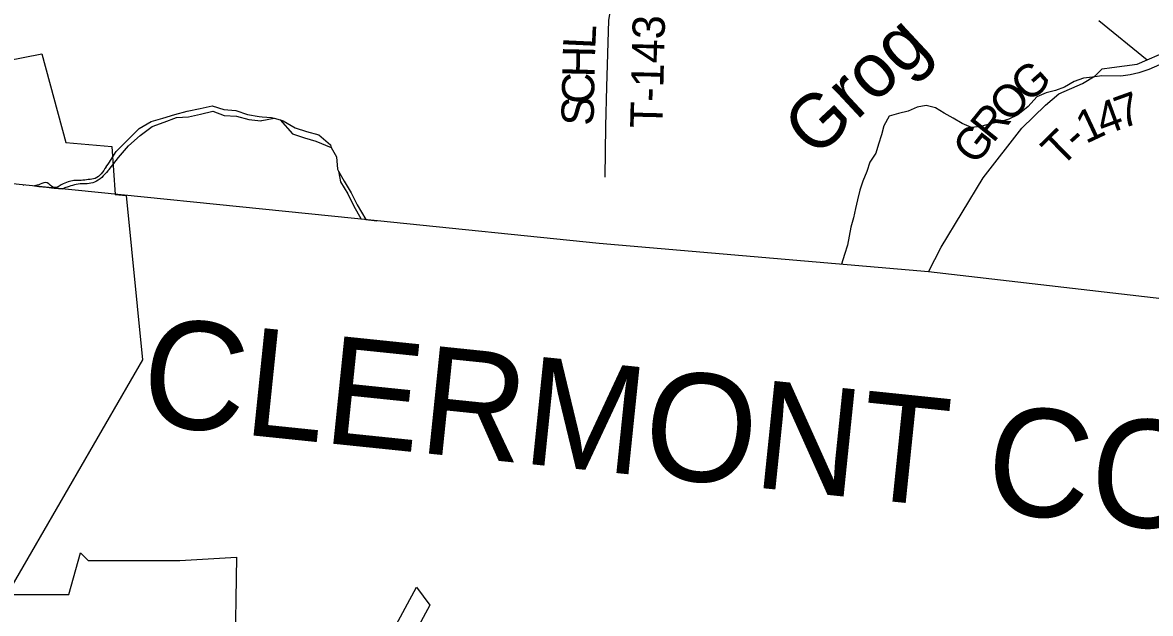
# Model space of a CAD drawing. Extents: x 0 to 1064, y 0 to 440.
# Drawn here: x 203.95 to 235.65, y 46.17 to 62.77 of the extents above; entities that cross this region are included whole.
import ezdxf

# ---------------------------------------------------------------- set-up
doc = ezdxf.new("R2010")
doc.units = 0
for name, color, linetype in [('GM_X_Adjacent_County_Text', 7, 'Continuous'), ('GM_X_Corporation', 7, 'Continuous'), ('GM_X_County', 7, 'Continuous'), ('GM_X_Minor_River', 7, 'Continuous'), ('GM_X_Minor_River_Text', 7, 'Continuous'), ('GM_X_Township', 7, 'Continuous'), ('GM_X_Township_Road', 7, 'Continuous'), ('GM_X_Township_Road_Text', 7, 'Continuous')]:
    doc.layers.add(name, color=color, linetype=linetype)

msp = doc.modelspace()

# ---------------------------------------------------------------- linework, layer by layer
at = {"layer": 'GM_X_Corporation'}
for points in [[(203.491, 61.69), (204.493, 61.889), (205.164, 59.399), (206.464, 59.284), (206.557, 57.944), (206.86, 57.913), (207.317, 53.292), (203.508, 46.708), (205.248, 46.708), (205.582, 47.873), (205.793, 47.655), (208.368, 47.655), (209.966, 47.751), (209.914, 44.811)], [(213.681, 44.428), (215.019, 46.908), (215.395, 46.402), (213.89, 43.613)]]:
    msp.add_lwpolyline(points, dxfattribs=at)
at = {"layer": 'GM_X_County'}
msp.add_lwpolyline([(306.751, 47.903), (284.732, 50.122), (283.428, 50.199), (280.132, 50.441), (258.767, 52.625), (251.43, 53.311), (244.064, 54.077), (229.411, 55.772), (220.159, 56.563), (213.925, 57.196), (202.834, 58.322)], dxfattribs=at)
at = {"layer": 'GM_X_Minor_River'}
msp.add_line((213.598, 57.233), (213.467, 57.246), dxfattribs=at)
for points in [[(235.906, 61.584), (235.606, 61.449), (235.331, 61.362), (235.081, 61.299)], [(235.081, 61.299), (234.819, 61.261), (234.284, 61.269), (234.022, 61.237), (233.772, 61.21), (233.509, 61.117), (233.239, 60.958), (232.988, 60.858), (232.726, 60.796), (232.456, 60.679), (232.215, 60.415), (231.925, 60.177), (231.668, 60.059), (231.417, 59.978), (231.155, 59.928), (230.874, 59.847), (230.624, 59.821), (230.365, 59.934), (230.112, 60.084), (229.859, 60.228), (229.612, 60.371), (229.352, 60.442), (229.096, 60.392), (228.839, 60.28), (228.57, 60.218), (228.307, 60.137), (228.163, 59.872), (228.098, 59.618), (228.009, 59.358), (227.931, 59.098), (227.769, 58.845), (227.679, 58.585), (227.572, 58.314), (227.482, 58.06), (227.423, 57.793), (227.364, 57.545), (227.311, 57.285), (227.234, 57.019), (227.181, 56.77), (227.134, 56.516), (227.051, 56.256), (226.967, 55.986)], [(206.297, 58.72), (206.375, 58.822), (206.582, 59.147), (206.903, 59.469), (207.231, 59.792), (207.562, 59.994), (207.892, 60.086), (208.234, 60.183), (208.576, 60.281), (208.942, 60.354), (209.278, 60.428), (209.605, 60.332), (209.944, 60.296), (210.277, 60.187), (210.604, 60.127), (210.682, 60.122)], [(206.348, 58.606), (206.385, 58.639), (206.646, 58.981), (206.925, 59.311), (207.258, 59.598), (207.597, 59.853), (207.933, 59.976), (208.275, 60.098), (208.61, 60.117), (208.952, 60.196), (209.294, 60.282), (209.62, 60.161), (209.96, 60.144), (210.311, 60.047), (210.651, 60.011), (210.677, 60.016)], [(210.677, 60.016), (211.026, 60.082)], [(210.682, 60.122), (210.95, 60.104), (211.026, 60.082)], [(211.026, 60.082), (211.195, 60.034)], [(211.195, 60.034), (211.538, 59.645), (211.871, 59.53), (212.198, 59.44), (212.628, 59.261)], [(211.195, 60.034), (211.277, 60.013), (211.608, 59.814), (211.935, 59.711), (212.274, 59.615), (212.603, 59.336), (212.628, 59.261)], [(212.628, 59.261), (212.774, 58.999), (212.798, 58.652), (212.832, 58.594)], [(212.832, 58.594), (212.89, 58.299), (213.091, 57.961), (213.255, 57.63), (213.467, 57.246)], [(212.832, 58.594), (212.993, 58.315), (213.182, 57.984), (213.359, 57.653), (213.598, 57.233)], [(203.98, 58.204), (203.989, 58.204)], [(204.288, 58.179), (204.405, 58.167), (204.623, 58.147), (204.841, 58.115), (205.068, 58.098)], [(213.598, 57.233), (213.911, 57.201)]]:
    msp.add_lwpolyline(points, dxfattribs=at)
for points in [[(206.297, 58.72), (205.994, 58.392), (205.798, 58.357), (205.596, 58.334), (205.389, 58.329), (205.236, 58.298), (205.038, 58.208), (204.817, 58.137), (204.639, 58.271), (204.443, 58.23), (204.29, 58.179)], [(206.348, 58.606), (205.972, 58.284), (205.769, 58.242), (205.617, 58.242), (205.409, 58.207), (205.206, 58.147), (205.066, 58.098)]]:
    msp.add_spline(points, degree=3, dxfattribs=at)
at = {"layer": 'GM_X_Township'}
msp.add_lwpolyline([(287.85, 124.199), (287.517, 120.482), (286.747, 113.278), (286.726, 112.97), (286.639, 111.696), (285.778, 105.953), (284.456, 96.847), (283.14, 81.291), (283.031, 79.941), (282.241, 70.19), (281.339, 61.996), (281.161, 60.312), (280.707, 55.955), (280.132, 50.441), (258.767, 52.625), (251.43, 53.311), (244.064, 54.077), (229.411, 55.772), (220.159, 56.563), (213.925, 57.196), (202.834, 58.322)], dxfattribs=at)
at = {"layer": 'GM_X_Township_Road'}
for points in [[(220.322, 58.43), (220.348, 59.863), (220.377, 60.968), (220.426, 62.825), (220.928, 65.934), (221.584, 70.111)], [(234.203, 62.83), (234.206, 62.827), (235.558, 61.724)], [(229.411, 55.772), (229.771, 56.456), (230.953, 58.412), (232.034, 59.799), (232.701, 60.45), (233.076, 60.767), (233.748, 61.055), (234.096, 61.271), (234.296, 61.472), (234.564, 61.508), (235.283, 61.605), (235.558, 61.724), (235.904, 61.874)]]:
    msp.add_lwpolyline(points, dxfattribs=at)

# ---------------------------------------------------------------- texts
at = {"layer": 'GM_X_Adjacent_County_Text'}
msp.add_text('CLERMONT COUNTY', height=3.0303, rotation=354.1005, dxfattribs=at).set_placement((207.201, 51.504))
at = {"layer": 'GM_X_Minor_River_Text'}
msp.add_text('Grog', height=1.5151, rotation=43.0014, dxfattribs=at).set_placement((226.237, 58.93))
at = {"layer": 'GM_X_Township_Road_Text'}
for s, height, rotation, p in [('T-143', 0.9091, 88.5956, (221.934, 59.793)), ('L', 0.909, 87.4064, (220.047, 62.019)), ('H', 0.909, 88.7031, (220.029, 61.224)), ('G', 0.909, 41.407, (232.224, 60.489)), ('C', 0.909, 88.7119, (220.012, 60.478)), ('O', 0.909, 46.4091, (231.688, 59.925)), ('S', 0.909, 88.717, (219.999, 59.865)), ('4', 0.909, 20.2125, (234.322, 59.582)), ('7', 0.909, 19.7301, (234.846, 59.775)), ('R', 0.909, 51.1439, (231.232, 59.358)), ('1', 0.909, 25.1731, (233.834, 59.352)), ('G', 0.909, 51.9199, (230.741, 58.731)), ('T', 0.909, 44.3394, (233.137, 58.672)), ('-', 0.909, 42.0568, (233.616, 59.141))]:
    msp.add_text(s, height=height, rotation=rotation, dxfattribs=at).set_placement(p)

doc.saveas('drawing.dxf')
